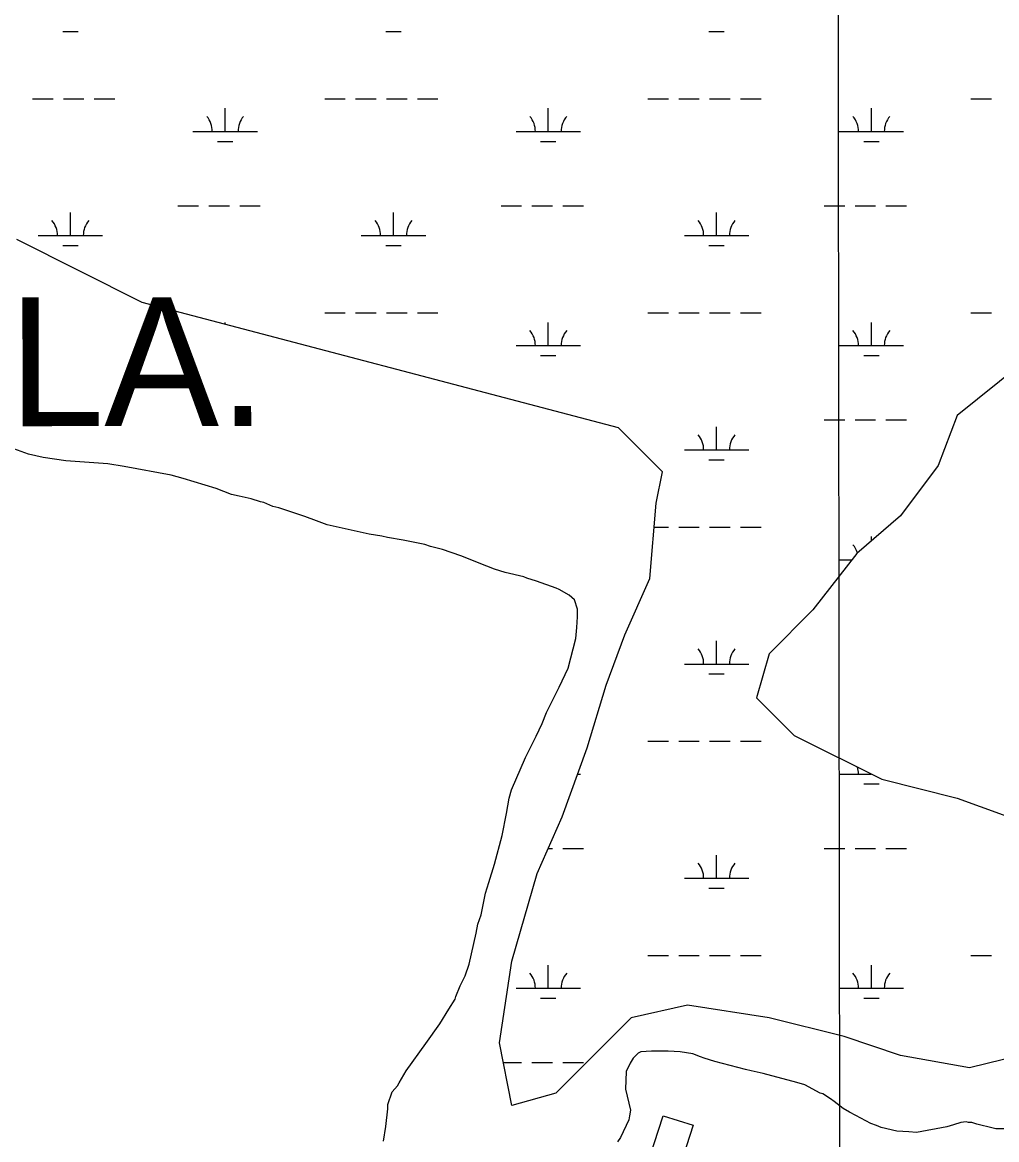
# Model space of a CAD drawing. Extents: x 3297772 to 3335630, y 634068 to 659439.
# Drawn here: x 3326904 to 3328418, y 651613 to 653348 of the extents above; entities that cross this region are included whole.
import ezdxf

# ---------------------------------------------------------------- set-up
doc = ezdxf.new("R2010")
doc.units = 0
for name, color, linetype in [('V-BLDG-OTLN', 7, 'Continuous'), ('V-GRID-MAJR', 7, 'Continuous'), ('V-SITE-VEGE', 7, 'Continuous'), ('V-TOPO-GNAM-IDEN', 7, 'Continuous'), ('V-WETL-SWMP', 7, 'Continuous')]:
    doc.layers.add(name, color=color, linetype=linetype)

msp = doc.modelspace()

# ---------------------------------------------------------------- linework, layer by layer
at = {"layer": 'V-BLDG-OTLN'}
msp.add_lwpolyline([(3327879.3, 651585.9), (3327899.7, 651649.9), (3327946.2, 651635.1), (3327926.3, 651572.7), (3327896, 651582.3), (3327891, 651566.7), (3327897.2, 651564.7), (3327888, 651535.9), (3327846.7, 651549.1), (3327855.6, 651577.2), (3327883.1, 651568.4), (3327887.8, 651583.2)], close=True, dxfattribs=at)
at = {"layer": 'V-GRID-MAJR'}
msp.add_spline([(3328190.1, 639473.3), (3328186.2, 642502.1), (3328178.2, 648563.4), (3328170.3, 654624.8), (3328166.3, 657657.4)], degree=3, dxfattribs=at)
at = {"layer": 'V-SITE-VEGE'}
for points in [[(3327465.2, 651610.4), (3327469.1, 651633), (3327472.1, 651660.6), (3327472.1, 651667.5), (3327479, 651687.2), (3327486.9, 651696.1), (3327489.8, 651701), (3327500.7, 651719.7), (3327531.2, 651762), (3327552.9, 651792.6), (3327566.7, 651815.2), (3327576.5, 651831), (3327577.5, 651834.9), (3327584.4, 651851.6), (3327592.3, 651867.4), (3327598.2, 651885.1), (3327609.1, 651933.4), (3327612, 651947.2), (3327617, 651961.9), (3327619.9, 651974.7), (3327623.9, 651995.4), (3327628.8, 652012.2), (3327637.7, 652040.7), (3327649.5, 652085), (3327656.4, 652119.5), (3327660.4, 652143.1), (3327664.3, 652155.9), (3327686, 652206.2), (3327702.7, 652239.6), (3327711.6, 652259.3), (3327718.5, 652276.1), (3327738.2, 652315.5), (3327752, 652345), (3327763.9, 652391.3), (3327765.8, 652408), (3327766.8, 652424.8), (3327766.8, 652436.6), (3327761.9, 652451.4), (3327754, 652458.3), (3327738.3, 652467.1), (3327733.4, 652469.1), (3327702.8, 652479.9), (3327688.1, 652484.9), (3327683.1, 652486.8), (3327654.6, 652493.7), (3327637.8, 652498.7), (3327626, 652503.6), (3327585.6, 652519.4), (3327557.1, 652529.2), (3327538.4, 652534.2), (3327529.5, 652537.1), (3327496, 652544), (3327471.4, 652548), (3327462.6, 652549.9), (3327442.9, 652552.9), (3327377.9, 652567.7), (3327361.1, 652573.6), (3327343.4, 652580.5), (3327303, 652594.3), (3327293.2, 652596.3), (3327279.4, 652602.2), (3327274.5, 652603.2), (3327259.7, 652608.1), (3327241, 652612.1), (3327229.2, 652615), (3327205.5, 652623.9), (3327154.3, 652639.7), (3327135.6, 652644.6), (3327062.7, 652658.4), (3327037.1, 652662.4), (3326972.1, 652667.3), (3326936.7, 652672.3), (3326914, 652677.2), (3326879.6, 652690)], [(3328450, 651629.7), (3328416.6, 651629.7), (3328412.6, 651630.7), (3328387, 651636.6), (3328379.1, 651639.6), (3328374.2, 651639.6), (3328370.3, 651640.6), (3328362.4, 651639.6), (3328350.6, 651635.7), (3328340.7, 651632.7), (3328293.4, 651623.9), (3328281.6, 651624.9), (3328262.9, 651625.9), (3328238.3, 651631.8), (3328231.4, 651634.7), (3328222.5, 651637.7), (3328198.9, 651650.5), (3328189.1, 651655.4), (3328179.2, 651661.3), (3328165.4, 651672.2), (3328159.5, 651676.1), (3328147.7, 651684), (3328143.8, 651685), (3328120.1, 651697.8), (3328107.3, 651701.7), (3328055.1, 651715.6), (3328036.4, 651719.5), (3328027.6, 651721.5), (3327980.3, 651734.3), (3327963.6, 651739.2), (3327957.6, 651741.2), (3327945.8, 651746.1), (3327926.1, 651749.1), (3327907.4, 651750.1), (3327881.8, 651750.1), (3327865.1, 651749.1), (3327861.1, 651747.1), (3327853.2, 651739.3), (3327848.3, 651731.4), (3327842.4, 651718.6), (3327841.4, 651691), (3327849.3, 651658.5), (3327847.3, 651649.6), (3327846.3, 651643.7), (3327833.5, 651616.2), (3327828.6, 651609.3)]]:
    msp.add_lwpolyline(points, dxfattribs=at)
at = {"layer": 'V-WETL-SWMP'}
for p, q in [((3326967, 653334), (3326991, 653334)), ((3327468.9, 653334), (3327492.9, 653334)), ((3327970.8, 653334), (3327994.8, 653334)), ((3326920.1, 653229.4), (3326952.1, 653229.4)), ((3326968.1, 653229.4), (3327000.1, 653229.4)), ((3327016.1, 653229.4), (3327048.1, 653229.4)), ((3327374, 653229.4), (3327406, 653229.4)), ((3327422, 653229.4), (3327454, 653229.4)), ((3327470, 653229.4), (3327502, 653229.4)), ((3327518, 653229.4), (3327550, 653229.4)), ((3327875.9, 653229.4), (3327907.9, 653229.4)), ((3327923.9, 653229.4), (3327955.9, 653229.4)), ((3327971.9, 653229.4), (3328003.9, 653229.4)), ((3328019.9, 653229.4), (3328051.9, 653229.4)), ((3328377.8, 653229.4), (3328409.8, 653229.4)), ((3327219.4, 653178.6), (3327219.4, 653214.6)), ((3327721.3, 653178.6), (3327721.3, 653214.6)), ((3328223.3, 653178.6), (3328223.3, 653214.6)), ((3327169.4, 653178.6), (3327269.4, 653178.6)), ((3327671.3, 653178.6), (3327771.3, 653178.6)), ((3328173.3, 653178.6), (3328273.3, 653178.6)), ((3327207.4, 653163.2), (3327231.4, 653163.2)), ((3327709.3, 653163.2), (3327733.3, 653163.2)), ((3328211.3, 653163.2), (3328235.3, 653163.2)), ((3327146, 653063.2), (3327178, 653063.2)), ((3327194, 653063.2), (3327226, 653063.2)), ((3327242, 653063.2), (3327274, 653063.2)), ((3327647.9, 653063.2), (3327679.9, 653063.2)), ((3327695.9, 653063.2), (3327727.9, 653063.2)), ((3327743.9, 653063.2), (3327775.9, 653063.2)), ((3328149.8, 653063.2), (3328181.8, 653063.2)), ((3328197.8, 653063.2), (3328229.8, 653063.2)), ((3328245.8, 653063.2), (3328277.8, 653063.2)), ((3326979, 653016.8), (3326979, 653052.8)), ((3327480.9, 653016.8), (3327480.9, 653052.8)), ((3327982.8, 653016.8), (3327982.8, 653052.8)), ((3326929, 653016.8), (3327029, 653016.8)), ((3327430.9, 653016.8), (3327530.9, 653016.8)), ((3327932.8, 653016.8), (3328032.8, 653016.8)), ((3326967, 653001.4), (3326991, 653001.4)), ((3327468.9, 653001.4), (3327492.9, 653001.4)), ((3327970.8, 653001.4), (3327994.8, 653001.4)), ((3327219.4, 652879.1), (3327219.4, 652882)), ((3327374, 652896.7), (3327406, 652896.7)), ((3327422, 652896.7), (3327454, 652896.7)), ((3327470, 652896.7), (3327502, 652896.7)), ((3327518, 652896.7), (3327550, 652896.7)), ((3327721.3, 652846), (3327721.3, 652882)), ((3327875.9, 652896.7), (3327907.9, 652896.7)), ((3327923.9, 652896.7), (3327955.9, 652896.7)), ((3327971.9, 652896.7), (3328003.9, 652896.7)), ((3328019.9, 652896.7), (3328051.9, 652896.7)), ((3328223.3, 652846), (3328223.3, 652882)), ((3328377.8, 652896.7), (3328409.8, 652896.7)), ((3327671.3, 652846), (3327771.3, 652846)), ((3327709.3, 652830.5), (3327733.3, 652830.5)), ((3328173.3, 652846), (3328273.3, 652846)), ((3328211.3, 652830.5), (3328235.3, 652830.5)), ((3328149.8, 652730.5), (3328181.8, 652730.5)), ((3328197.8, 652730.5), (3328229.8, 652730.5)), ((3328245.8, 652730.5), (3328277.8, 652730.5)), ((3327982.8, 652684.1), (3327982.8, 652720.1)), ((3327932.8, 652684.1), (3328032.8, 652684.1)), ((3327970.8, 652668.7), (3327994.8, 652668.7)), ((3327885.8, 652564), (3327907.9, 652564)), ((3327923.9, 652564), (3327955.9, 652564)), ((3327971.9, 652564), (3328003.9, 652564)), ((3328019.9, 652564), (3328051.9, 652564)), ((3328223.3, 652542.8), (3328223.3, 652549.3)), ((3328173.3, 652513.3), (3328192.8, 652513.3)), ((3327982.8, 652351.4), (3327982.8, 652387.4)), ((3327932.8, 652351.4), (3328032.8, 652351.4)), ((3327970.8, 652336), (3327994.8, 652336)), ((3327875.9, 652231.4), (3327907.9, 652231.4)), ((3327923.9, 652231.4), (3327955.9, 652231.4)), ((3327971.9, 652231.4), (3328003.9, 652231.4)), ((3328019.9, 652231.4), (3328051.9, 652231.4)), ((3327767.1, 652180.6), (3327771.3, 652180.6)), ((3328173.3, 652180.6), (3328223.1, 652180.6)), ((3328211.3, 652165.2), (3328235.3, 652165.2)), ((3327721.2, 652065.2), (3327727.9, 652065.2)), ((3327743.9, 652065.2), (3327775.9, 652065.2)), ((3327982.8, 652018.8), (3327982.8, 652054.8)), ((3328149.8, 652065.2), (3328181.8, 652065.2)), ((3328197.8, 652065.2), (3328229.8, 652065.2)), ((3328245.8, 652065.2), (3328277.8, 652065.2)), ((3327932.8, 652018.8), (3328032.8, 652018.8)), ((3327970.8, 652003.3), (3327994.8, 652003.3)), ((3327875.9, 651898.7), (3327907.9, 651898.7)), ((3327923.9, 651898.7), (3327955.9, 651898.7)), ((3327971.9, 651898.7), (3328003.9, 651898.7)), ((3328019.9, 651898.7), (3328051.9, 651898.7)), ((3328377.8, 651898.7), (3328409.8, 651898.7)), ((3327721.3, 651847.9), (3327721.3, 651883.9)), ((3328223.3, 651847.9), (3328223.3, 651883.9)), ((3327671.3, 651847.9), (3327771.3, 651847.9)), ((3328173.3, 651847.9), (3328273.3, 651847.9)), ((3327709.3, 651832.5), (3327733.3, 651832.5)), ((3328211.3, 651832.5), (3328235.3, 651832.5)), ((3327651.6, 651732.5), (3327679.9, 651732.5)), ((3327695.9, 651732.5), (3327727.9, 651732.5)), ((3327743.9, 651732.5), (3327775.9, 651732.5))]:
    msp.add_line(p, q, dxfattribs=at)
for points in [[(3327830.5, 652718.2), (3327090.4, 652913.1), (3326895.6, 653010.6)], [(3328453.7, 652815.7), (3328356.4, 652737.7), (3328327.1, 652659.7), (3328268.7, 652581.8), (3328200.5, 652523.3), (3328132.4, 652435.6), (3328064.2, 652367.3), (3328044.7, 652299.1), (3328103.2, 652240.6), (3328239.5, 652172.4), (3328356.4, 652143.2), (3328463.5, 652104.2)], [(3327664.9, 651665.6), (3327645.5, 651763.1), (3327664.9, 651889.8), (3327703.9, 652026.2), (3327742.8, 652113.9), (3327781.8, 652221.2), (3327811, 652318.6), (3327840.2, 652396.6), (3327879.2, 652484.3), (3327888.9, 652601.2), (3327898.6, 652650), (3327830.5, 652718.2)], [(3328453.7, 651743.6), (3328375.8, 651724.1), (3328268.7, 651743.6), (3328181.1, 651772.8), (3328064.2, 651802.1), (3327937.6, 651821.6), (3327850, 651802.1), (3327733.1, 651685.1), (3327664.9, 651665.6)]]:
    msp.add_lwpolyline(points, dxfattribs=at)
for centre, start, end in [((3327164.2, 653179.1), 359.2282, 40.7718), ((3327274.7, 653179.1), 139.2282, 180.7718), ((3327666.1, 653179.1), 359.2282, 40.7718), ((3327776.6, 653179.1), 139.2282, 180.7718), ((3328168, 653179.1), 359.2282, 40.7718), ((3328278.5, 653179.1), 139.2282, 180.7718), ((3326923.7, 653017.3), 359.2282, 40.7718), ((3327034.2, 653017.3), 139.2282, 180.7718), ((3327425.6, 653017.3), 359.2282, 40.7718), ((3327536.1, 653017.3), 139.2282, 180.7718), ((3327927.5, 653017.3), 359.2282, 40.7718), ((3328038, 653017.3), 139.2282, 180.7718), ((3327666.1, 652846.4), 359.2282, 40.7718), ((3327776.6, 652846.4), 139.2282, 180.7718), ((3328168, 652846.4), 359.2282, 40.7718), ((3328278.5, 652846.4), 139.2282, 180.7718), ((3327927.5, 652684.6), 359.2282, 40.7718), ((3328038, 652684.6), 139.2282, 180.7718), ((3328168, 652513.8), 17.2819, 40.7718), ((3327927.5, 652351.9), 359.2282, 40.7718), ((3328038, 652351.9), 139.2282, 180.7718), ((3328168, 652181.1), 359.2282, 16.8476), ((3327927.5, 652019.2), 359.2282, 40.7718), ((3328038, 652019.2), 139.2282, 180.7718), ((3327666.1, 651848.4), 359.2282, 40.7718), ((3327776.6, 651848.4), 139.2282, 180.7718), ((3328168, 651848.4), 359.2282, 40.7718), ((3328278.5, 651848.4), 139.2282, 180.7718)]:
    msp.add_arc(centre, 35.2, start, end, dxfattribs=at)

# ---------------------------------------------------------------- texts
at = {"layer": 'V-TOPO-GNAM-IDEN'}
msp.add_text('LA.', height=200, rotation=0.0734, dxfattribs=at).set_placement((3326882.8, 652720.8))

doc.saveas('drawing.dxf')
